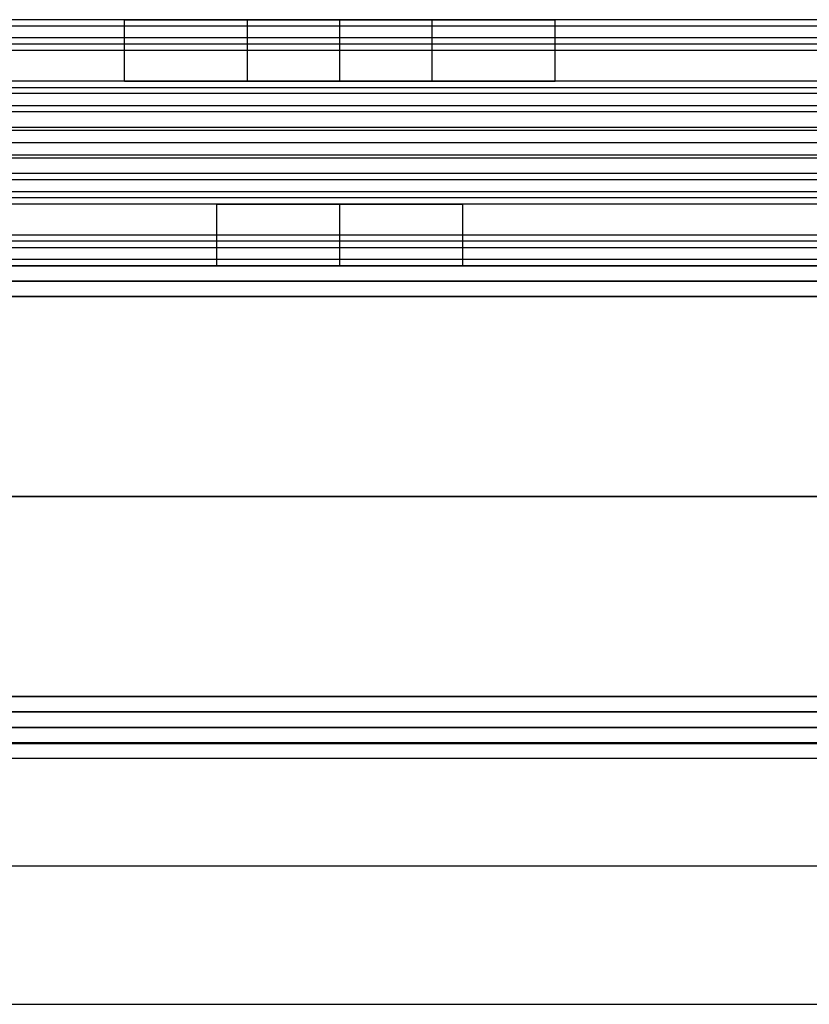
# Model space of a CAD drawing. Header units: millimetres. Extents: x -429 to 422, y -262 to 259.
# Tile 431 of 656: x -170 to -144, y 186 to 218. Entities that reach past the tile are written whole.
import ezdxf

# ---------------------------------------------------------------- set-up
doc = ezdxf.new("R2010")
doc.units = ezdxf.units.MM
doc.layers.add('Default', color=7, linetype='Continuous', true_color=0x000000)

msp = doc.modelspace()

# ---------------------------------------------------------------- linework, layer by layer
at = {"layer": 'Default'}
for p, q in [((-427.127, 210.065, 1342.822), (420.873, 210.065, 1342.822)), ((420.873, 210.065, 772.822), (-427.127, 210.065, 772.822)), ((420.873, 210.065, 1057.822), (-427.127, 210.065, 1057.822)), ((420.873, 195.065, 772.822), (-427.127, 195.065, 772.822)), ((-427.127, 195.065, 1342.822), (420.873, 195.065, 1342.822)), ((420.873, 195.065, 1057.822), (-427.127, 195.065, 1057.822)), ((-240.627, 195.065, 880.822), (-85.627, 195.065, 880.822)), ((420.873, 194.565, 885.322), (-427.127, 194.565, 885.322)), ((-418.127, 190.565, 780.822), (411.873, 190.565, 780.822)), ((-418.127, 190.565, 873.822), (411.873, 190.565, 873.822))]:
    msp.add_line(p, q, dxfattribs=at)
for points in [[(396.873, 218.065, 1198.214), (-3.127, 218.065, 1198.214), (-403.127, 218.065, 1198.214)], [(396.873, 218.065, 1211.822), (-3.127, 218.065, 1211.822), (-403.127, 218.065, 1211.822)], [(-166.047, 218.065, 1205.018), (-185.627, 218.065, 1205.018), (-205.208, 218.065, 1205.018)], [(-166.127, 216.065, 1204.214), (-166.127, 217.065, 1204.214), (-166.127, 218.065, 1204.214)], [(-156.127, 218.065, 1208.214), (-159.127, 218.065, 1208.214), (-162.127, 218.065, 1208.214)], [(-162.127, 218.065, 1200.214), (-159.127, 218.065, 1200.214), (-156.127, 218.065, 1200.214)], [(-162.127, 216.065, 1208.214), (-162.127, 217.065, 1208.214), (-162.127, 218.065, 1208.214)], [(-162.127, 216.065, 1200.214), (-162.127, 217.065, 1200.214), (-162.127, 218.065, 1200.214)], [(-159.127, 216.065, 1208.214), (-159.127, 217.065, 1208.214), (-159.127, 218.065, 1208.214)], [(-159.127, 216.065, 1200.214), (-159.127, 217.065, 1200.214), (-159.127, 218.065, 1200.214)], [(-156.127, 216.065, 1208.214), (-156.127, 217.065, 1208.214), (-156.127, 218.065, 1208.214)], [(-156.127, 216.065, 1200.214), (-156.127, 217.065, 1200.214), (-156.127, 218.065, 1200.214)], [(-113.047, 218.065, 1205.018), (-132.627, 218.065, 1205.018), (-152.208, 218.065, 1205.018)], [(-152.127, 216.065, 1204.214), (-152.127, 217.065, 1204.214), (-152.127, 218.065, 1204.214)], [(396.873, 217.854, 1212.717), (-3.127, 217.854, 1212.717), (-403.127, 217.854, 1212.717)], [(396.873, 217.479, 1196.8), (-3.127, 217.479, 1196.8), (-403.127, 217.479, 1196.8)], [(396.873, 217.265, 1213.422), (-3.127, 217.265, 1213.422), (-403.127, 217.265, 1213.422)], [(396.873, 217.065, 1242.822), (-3.127, 217.065, 1242.822), (-403.127, 217.065, 1242.822)], [(396.873, 217.065, 1240.822), (-3.127, 217.065, 1240.822), (-403.127, 217.065, 1240.822)], [(396.873, 217.065, 1241.822), (-3.127, 217.065, 1241.822), (-403.127, 217.065, 1241.822)], [(396.873, 216.065, 1196.214), (-3.127, 216.065, 1196.214), (-403.127, 216.065, 1196.214)], [(396.873, 216.065, 1198.214), (-3.127, 216.065, 1198.214), (-403.127, 216.065, 1198.214)], [(396.873, 216.065, 1211.714), (-3.127, 216.065, 1211.714), (-403.127, 216.065, 1211.714)], [(396.873, 216.065, 1223.322), (-3.127, 216.065, 1223.322), (-403.127, 216.065, 1223.322)], [(396.873, 216.065, 1215.822), (-3.127, 216.065, 1215.822), (-403.127, 216.065, 1215.822)], [(396.873, 216.065, 1219.572), (-3.127, 216.065, 1219.572), (-403.127, 216.065, 1219.572)], [(-166.057, 216.065, 1204.964), (-185.627, 216.065, 1204.964), (-205.197, 216.065, 1204.964)], [(-162.127, 216.065, 1208.214), (-159.127, 216.065, 1208.214), (-156.127, 216.065, 1208.214)], [(-156.127, 216.065, 1200.214), (-159.127, 216.065, 1200.214), (-162.127, 216.065, 1200.214)], [(-113.057, 216.065, 1204.964), (-132.627, 216.065, 1204.964), (-152.197, 216.065, 1204.964)], [(396.873, 215.854, 1224.217), (-3.127, 215.854, 1224.217), (-403.127, 215.854, 1224.217)], [(396.873, 215.665, 1214.622), (-3.127, 215.665, 1214.622), (-403.127, 215.665, 1214.622)], [(396.873, 215.265, 1224.922), (-3.127, 215.265, 1224.922), (-403.127, 215.265, 1224.922)], [(396.873, 215.065, 1215.822), (-3.127, 215.065, 1215.822), (-403.127, 215.065, 1215.822)], [(396.873, 214.565, 1242.822), (-3.127, 214.565, 1242.822), (-403.127, 214.565, 1242.822)], [(396.873, 214.565, 1240.822), (-3.127, 214.565, 1240.822), (-403.127, 214.565, 1240.822)], [(396.873, 214.465, 1212.914), (-3.127, 214.465, 1212.914), (-403.127, 214.465, 1212.914)], [(396.873, 214.065, 1223.214), (-3.127, 214.065, 1223.214), (-403.127, 214.065, 1223.214)], [(396.873, 214.065, 1215.822), (-3.127, 214.065, 1215.822), (-403.127, 214.065, 1215.822)], [(396.873, 214.065, 1219.518), (-3.127, 214.065, 1219.518), (-403.127, 214.065, 1219.518)], [(396.873, 214.065, 1215.822), (-3.127, 214.065, 1215.822), (-403.127, 214.065, 1215.822)], [(396.873, 214.065, 1223.214), (-3.127, 214.065, 1223.214), (-403.127, 214.065, 1223.214)], [(396.873, 214.065, 1219.518), (-3.127, 214.065, 1219.518), (-403.127, 214.065, 1219.518)], [(396.873, 213.665, 1226.122), (-3.127, 213.665, 1226.122), (-403.127, 213.665, 1226.122)], [(396.873, 213.565, 1196.214), (-3.127, 213.565, 1196.214), (-403.127, 213.565, 1196.214)], [(396.873, 213.565, 1198.214), (-3.127, 213.565, 1198.214), (-403.127, 213.565, 1198.214)], [(396.873, 213.065, 1223.214), (-3.127, 213.065, 1223.214), (-403.127, 213.065, 1223.214)], [(396.873, 212.865, 1214.114), (-3.127, 212.865, 1214.114), (-403.127, 212.865, 1214.114)], [(396.873, 212.465, 1224.414), (-3.127, 212.465, 1224.414), (-403.127, 212.465, 1224.414)], [(396.873, 212.276, 1214.819), (-3.127, 212.276, 1214.819), (-403.127, 212.276, 1214.819)], [(396.873, 212.065, 1215.714), (-3.127, 212.065, 1215.714), (-403.127, 212.065, 1215.714)], [(396.873, 212.065, 1223.214), (-3.127, 212.065, 1223.214), (-403.127, 212.065, 1223.214)], [(396.873, 212.065, 1219.464), (-3.127, 212.065, 1219.464), (-403.127, 212.065, 1219.464)], [(396.873, 212.065, 1242.822), (-3.127, 212.065, 1242.822), (-403.127, 212.065, 1242.822)], [(396.873, 212.065, 1240.822), (-3.127, 212.065, 1240.822), (-403.127, 212.065, 1240.822)], [(396.873, 212.065, 1227.322), (-3.127, 212.065, 1227.322), (-403.127, 212.065, 1227.322)], [(-163.057, 212.065, 1234.072), (-182.627, 212.065, 1234.072), (-202.197, 212.065, 1234.072)], [(-163.127, 210.065, 1234.822), (-163.127, 211.065, 1234.822), (-163.127, 212.065, 1234.822)], [(-159.127, 210.065, 1230.822), (-159.127, 211.065, 1230.822), (-159.127, 212.065, 1230.822)], [(-159.127, 210.065, 1238.822), (-159.127, 211.065, 1238.822), (-159.127, 212.065, 1238.822)], [(-116.057, 212.065, 1234.072), (-135.627, 212.065, 1234.072), (-155.197, 212.065, 1234.072)], [(-155.127, 210.065, 1234.822), (-155.127, 211.065, 1234.822), (-155.127, 212.065, 1234.822)], [(396.873, 211.065, 1196.214), (-3.127, 211.065, 1196.214), (-403.127, 211.065, 1196.214)], [(396.873, 211.065, 1198.214), (-3.127, 211.065, 1198.214), (-403.127, 211.065, 1198.214)], [(396.873, 211.065, 1197.214), (-3.127, 211.065, 1197.214), (-403.127, 211.065, 1197.214)], [(396.873, 210.865, 1225.614), (-3.127, 210.865, 1225.614), (-403.127, 210.865, 1225.614)], [(396.873, 210.651, 1242.236), (-3.127, 210.651, 1242.236), (-403.127, 210.651, 1242.236)], [(396.873, 210.276, 1226.319), (-3.127, 210.276, 1226.319), (-403.127, 210.276, 1226.319)], [(396.873, 210.065, 1240.822), (-3.127, 210.065, 1240.822), (-403.127, 210.065, 1240.822)], [(396.873, 210.065, 1227.214), (-3.127, 210.065, 1227.214), (-403.127, 210.065, 1227.214)], [(-163.047, 210.065, 1234.018), (-182.627, 210.065, 1234.018), (-202.208, 210.065, 1234.018)], [(-116.047, 210.065, 1234.018), (-135.627, 210.065, 1234.018), (-155.208, 210.065, 1234.018)], [(-427.127, 209.565, 1343.322), (-3.127, 209.565, 1343.322), (420.873, 209.565, 1343.322)], [(420.873, 209.565, 772.322), (-3.127, 209.565, 772.322), (-427.127, 209.565, 772.322)], [(-427.127, 209.065, 1343.822), (-3.127, 209.065, 1343.822), (420.873, 209.065, 1343.822)], [(420.873, 209.065, 771.822), (-3.127, 209.065, 771.822), (-427.127, 209.065, 771.822)], [(-427.127, 202.565, 1343.822), (-3.127, 202.565, 1343.822), (420.873, 202.565, 1343.822)], [(420.873, 202.565, 771.822), (-3.127, 202.565, 771.822), (-427.127, 202.565, 771.822)], [(-427.127, 196.065, 1343.822), (-3.127, 196.065, 1343.822), (420.873, 196.065, 1343.822)], [(420.873, 196.065, 771.822), (-3.127, 196.065, 771.822), (-427.127, 196.065, 771.822)], [(-427.127, 195.565, 1343.322), (-3.127, 195.565, 1343.322), (420.873, 195.565, 1343.322)], [(420.873, 195.565, 772.322), (-3.127, 195.565, 772.322), (-427.127, 195.565, 772.322)], [(420.873, 195.065, 884.822), (-3.127, 195.065, 884.822), (-427.127, 195.065, 884.822)], [(-427.127, 195.065, 876.822), (-3.127, 195.065, 876.822), (420.873, 195.065, 876.822)], [(411.873, 195.065, 771.822), (-3.127, 195.065, 771.822), (-418.127, 195.065, 771.822)], [(411.873, 195.065, 780.822), (-3.127, 195.065, 780.822), (-418.127, 195.065, 780.822)], [(411.873, 195.065, 780.822), (-3.127, 195.065, 780.822), (-418.127, 195.065, 780.822)], [(411.873, 195.065, 873.822), (-3.127, 195.065, 873.822), (-418.127, 195.065, 873.822)], [(411.873, 195.065, 827.322), (-3.127, 195.065, 827.322), (-418.127, 195.065, 827.322)], [(-134.085, 195.065, 776.322), (-213.382, 195.065, 776.322), (-292.678, 195.065, 776.322)], [(411.873, 194.531, 771.822), (-3.127, 194.531, 771.822), (-418.127, 194.531, 771.822)], [(411.873, 194.531, 780.822), (-3.127, 194.531, 780.822), (-418.127, 194.531, 780.822)], [(-427.127, 194.065, 885.822), (-3.127, 194.065, 885.822), (420.873, 194.065, 885.822)], [(-418.127, 186.065, 780.822), (-3.127, 186.065, 780.822), (411.873, 186.065, 780.822)], [(-418.127, 186.065, 873.822), (-3.127, 186.065, 873.822), (411.873, 186.065, 873.822)], [(-418.127, 186.065, 827.322), (-3.127, 186.065, 827.322), (411.873, 186.065, 827.322)]]:
    msp.add_open_spline(points, degree=2, dxfattribs=at)
for points, weights, knots in [([(-162.127, 218.065, 1208.214), (-166.127, 218.065, 1208.214), (-166.127, 218.065, 1204.214), (-166.127, 218.065, 1200.214), (-162.127, 218.065, 1200.214)], [1, 0.707106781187, 1, 0.707106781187, 1], [-55.699112, -55.699112, -55.699112, -49.415927, -49.415927, -43.132741, -43.132741, -43.132741]), ([(-156.127, 218.065, 1200.214), (-152.127, 218.065, 1200.214), (-152.127, 218.065, 1204.214), (-152.127, 218.065, 1208.214), (-156.127, 218.065, 1208.214)], [1, 0.707106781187, 1, 0.707106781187, 1], [-37.132741, -37.132741, -37.132741, -30.849556, -30.849556, -24.566371, -24.566371, -24.566371]), ([(-162.127, 216.065, 1200.214), (-166.127, 216.065, 1200.214), (-166.127, 216.065, 1204.214), (-166.127, 216.065, 1208.214), (-162.127, 216.065, 1208.214)], [1, 0.707106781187, 1, 0.707106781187, 1], [43.132741, 43.132741, 43.132741, 49.415927, 49.415927, 55.699112, 55.699112, 55.699112]), ([(-156.127, 216.065, 1208.214), (-152.127, 216.065, 1208.214), (-152.127, 216.065, 1204.214), (-152.127, 216.065, 1200.214), (-156.127, 216.065, 1200.214)], [1, 0.707106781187, 1, 0.707106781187, 1], [24.566371, 24.566371, 24.566371, 30.849556, 30.849556, 37.132741, 37.132741, 37.132741]), ([(-155.127, 212.065, 1234.822), (-155.127, 212.065, 1238.822), (-159.127, 212.065, 1238.822), (-163.127, 212.065, 1238.822), (-163.127, 212.065, 1234.822), (-163.127, 212.065, 1230.822), (-159.127, 212.065, 1230.822), (-155.127, 212.065, 1230.822), (-155.127, 212.065, 1234.822)], [1, 0.707106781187, 1, 0.707106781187, 1, 0.707106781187, 1, 0.707106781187, 1], [0, 0, 0, 6.283185, 6.283185, 12.566371, 12.566371, 18.849556, 18.849556, 25.132741, 25.132741, 25.132741]), ([(-155.127, 210.065, 1234.822), (-155.127, 210.065, 1230.822), (-159.127, 210.065, 1230.822), (-163.127, 210.065, 1230.822), (-163.127, 210.065, 1234.822), (-163.127, 210.065, 1238.822), (-159.127, 210.065, 1238.822), (-155.127, 210.065, 1238.822), (-155.127, 210.065, 1234.822)], [1, 0.707106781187, 1, 0.707106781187, 1, 0.707106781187, 1, 0.707106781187, 1], [-25.132741, -25.132741, -25.132741, -18.849556, -18.849556, -12.566371, -12.566371, -6.283185, -6.283185, 0, 0, 0]), ([(-155.127, 210.065, 1234.822), (-155.127, 210.065, 1230.822), (-159.127, 210.065, 1230.822), (-163.127, 210.065, 1230.822), (-163.127, 210.065, 1234.822), (-163.127, 210.065, 1238.822), (-159.127, 210.065, 1238.822), (-155.127, 210.065, 1238.822), (-155.127, 210.065, 1234.822)], [1, 0.707106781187, 1, 0.707106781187, 1, 0.707106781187, 1, 0.707106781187, 1], [-25.132741, -25.132741, -25.132741, -18.849556, -18.849556, -12.566371, -12.566371, -6.283185, -6.283185, 0, 0, 0])]:
    msp.add_rational_spline(points, weights, degree=2, knots=knots, dxfattribs=at)

doc.saveas('drawing.dxf')
